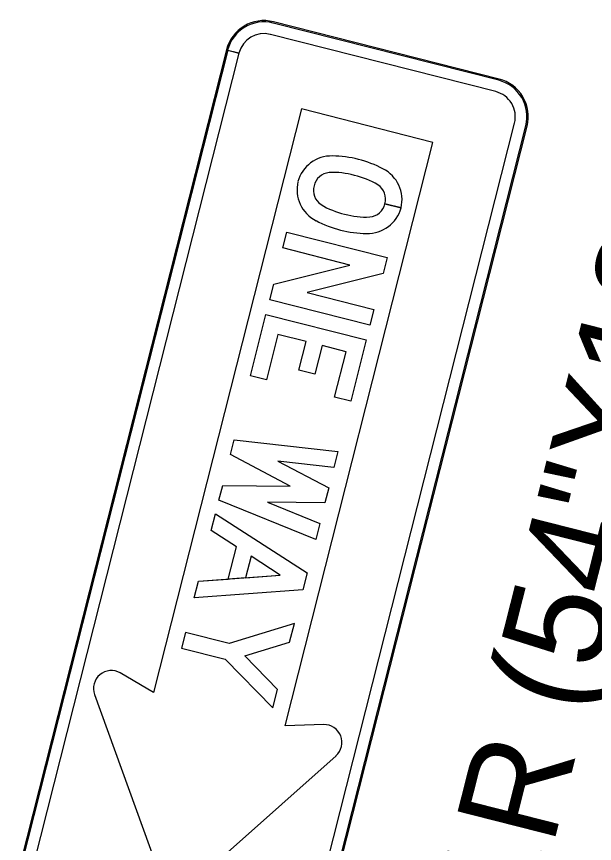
# Model space of a CAD drawing. Extents: x 670257 to 671518, y 737783 to 738188.
# Drawn here: x 670288.02 to 670289.449, y 738153.038 to 738155.083 of the extents above; entities that cross this region are included whole.
import ezdxf

# ---------------------------------------------------------------- set-up
doc = ezdxf.new("R2010")
doc.units = 0
doc.layers.add('Default', color=7, linetype='Continuous')

msp = doc.modelspace()

# ---------------------------------------------------------------- linework, layer by layer
at = {"layer": 'Default'}
for p, q in [((670288.6546, 738155.0667), (670288.6547, 738155.0666)), ((670289.2125, 738154.9252), (670288.6547, 738155.0666)), ((670288.6555, 738155.0697), (670288.6554, 738155.0698)), ((670288.6555, 738155.0697), (670288.6554, 738155.0698)), ((670288.6555, 738155.0697), (670288.6554, 738155.0698)), ((670289.2133, 738154.9283), (670288.6555, 738155.0697)), ((670289.2133, 738154.9283), (670288.6555, 738155.0697)), ((670289.2133, 738154.9283), (670288.6555, 738155.0697)), ((670288.6476, 738155.0387), (670288.6476, 738155.0387)), ((670289.2054, 738154.8972), (670288.6476, 738155.0387)), ((670288.5389, 738155.0003), (670288.0196, 738152.9531)), ((670288.5389, 738155.0003), (670288.0196, 738152.9531)), ((670288.5388, 738155), (670288.0196, 738152.9531)), ((670288.542, 738154.9995), (670288.0227, 738152.9523)), ((670288.5698, 738154.9921), (670288.0506, 738152.9452)), ((670288.5388, 738155.0003), (670288.5389, 738155.0003)), ((670288.5388, 738155.0003), (670288.5389, 738155.0003)), ((670288.5698, 738154.9921), (670288.5388, 738155)), ((670288.5389, 738155.0003), (670288.5699, 738154.9924)), ((670288.5389, 738155.0003), (670288.542, 738154.9995)), ((670288.542, 738154.9995), (670288.5389, 738155.0003)), ((670288.542, 738154.9995), (670288.5419, 738154.9995)), ((670288.5699, 738154.9924), (670288.5698, 738154.9924)), ((670289.2125, 738154.9252), (670289.2125, 738154.9252)), ((670289.2133, 738154.9283), (670289.2133, 738154.9283)), ((670289.2133, 738154.9283), (670289.2133, 738154.9283)), ((670289.2133, 738154.9283), (670289.2133, 738154.9283)), ((670289.2054, 738154.8972), (670289.2054, 738154.8972)), ((670288.7324, 738152.7723), (670289.2517, 738154.8195)), ((670289.2517, 738154.8195), (670289.2517, 738154.8195)), ((670288.7603, 738152.7652), (670289.2796, 738154.8124)), ((670288.7634, 738152.7645), (670289.2827, 738154.8116)), ((670288.7634, 738152.7645), (670289.2827, 738154.8116)), ((670288.7635, 738152.7644), (670289.2827, 738154.8116)), ((670289.2796, 738154.8124), (670289.2796, 738154.8124)), ((670289.2827, 738154.8116), (670289.2827, 738154.8116)), ((670289.2827, 738154.8116), (670289.2827, 738154.8116)), ((670289.2827, 738154.8116), (670289.2827, 738154.8116)), ((670288.9309, 738154.62), (670288.9708, 738154.6099)), ((670288.9708, 738154.6099), (670288.9309, 738154.62)), ((670288.9309, 738154.62), (670288.9309, 738154.62)), ((670288.9309, 738154.62), (670288.9708, 738154.6099)), ((670288.9708, 738154.6099), (670288.9309, 738154.62)), ((670288.9309, 738154.62), (670288.9309, 738154.62)), ((670288.81, 738153.2554), (670288.81, 738153.2554))]:
    msp.add_line(p, q, dxfattribs=at)
for points in [[(670288.7795, 738153.3322), (670288.684, 738153.3294), (670289.0498, 738154.7717), (670288.7244, 738154.8542), (670288.3586, 738153.4119), (670288.2761, 738153.4599)], [(670288.2126, 738153.4069), (670288.3994, 738152.8899), (670288.81, 738153.2554)]]:
    msp.add_lwpolyline(points, dxfattribs=at)
for points in [[(670288.6884, 738154.5498), (670288.9364, 738154.4869), (670288.9263, 738154.4473), (670288.7387, 738154.4004), (670288.9038, 738154.3585), (670288.8939, 738154.3195), (670288.646, 738154.3823), (670288.6559, 738154.4214), (670288.8444, 738154.4685), (670288.6785, 738154.5106)], [(670288.6884, 738154.5498), (670288.9364, 738154.4869), (670288.9263, 738154.4473), (670288.7387, 738154.4004), (670288.9038, 738154.3585), (670288.8939, 738154.3195), (670288.646, 738154.3823), (670288.6559, 738154.4214), (670288.8444, 738154.4685), (670288.6785, 738154.5106)], [(670288.6884, 738154.5498), (670288.9364, 738154.4869), (670288.9263, 738154.4473), (670288.7387, 738154.4004), (670288.9038, 738154.3585), (670288.8939, 738154.3195), (670288.646, 738154.3823), (670288.6559, 738154.4214), (670288.8444, 738154.4685), (670288.6785, 738154.5106)], [(670288.8066, 738154.1418), (670288.8351, 738154.2542), (670288.7756, 738154.2693), (670288.7576, 738154.1983), (670288.7179, 738154.2083), (670288.736, 738154.2794), (670288.6665, 738154.297), (670288.638, 738154.1846), (670288.5984, 738154.1946), (670288.6368, 738154.3462), (670288.8847, 738154.2833), (670288.8463, 738154.1317)], [(670288.8066, 738154.1418), (670288.8351, 738154.2542), (670288.7756, 738154.2693), (670288.7576, 738154.1983), (670288.7179, 738154.2083), (670288.736, 738154.2794), (670288.6665, 738154.297), (670288.638, 738154.1846), (670288.5984, 738154.1946), (670288.6368, 738154.3462), (670288.8847, 738154.2833), (670288.8463, 738154.1317)], [(670288.8066, 738154.1418), (670288.8351, 738154.2542), (670288.7756, 738154.2693), (670288.7576, 738154.1983), (670288.7179, 738154.2083), (670288.736, 738154.2794), (670288.6665, 738154.297), (670288.638, 738154.1846), (670288.5984, 738154.1946), (670288.6368, 738154.3462), (670288.8847, 738154.2833), (670288.8463, 738154.1317)], [(670288.666, 738153.9837), (670288.7919, 738153.9173), (670288.7826, 738153.8806), (670288.6402, 738153.8822), (670288.7697, 738153.8297), (670288.7597, 738153.7902), (670288.5205, 738153.8873), (670288.5297, 738153.9238), (670288.6965, 738153.922), (670288.549, 738153.9998), (670288.5583, 738154.0363), (670288.8148, 738154.0077), (670288.8048, 738153.9682)], [(670288.666, 738153.9837), (670288.7919, 738153.9173), (670288.7826, 738153.8806), (670288.6402, 738153.8822), (670288.7697, 738153.8297), (670288.7597, 738153.7902), (670288.5205, 738153.8873), (670288.5297, 738153.9238), (670288.6965, 738153.922), (670288.549, 738153.9998), (670288.5583, 738154.0363), (670288.8148, 738154.0077), (670288.8048, 738153.9682)], [(670288.666, 738153.9837), (670288.7919, 738153.9173), (670288.7826, 738153.8806), (670288.6402, 738153.8822), (670288.7697, 738153.8297), (670288.7597, 738153.7902), (670288.5205, 738153.8873), (670288.5297, 738153.9238), (670288.6965, 738153.922), (670288.549, 738153.9998), (670288.5583, 738154.0363), (670288.8148, 738154.0077), (670288.8048, 738153.9682)], [(670288.5636, 738153.7716), (670288.5013, 738153.8118), (670288.5118, 738153.853), (670288.7386, 738153.7071), (670288.728, 738153.6655), (670288.4591, 738153.6453), (670288.4696, 738153.6866), (670288.5435, 738153.6922)], [(670288.5118, 738153.853), (670288.7386, 738153.7071), (670288.728, 738153.6655), (670288.4591, 738153.6453), (670288.4696, 738153.6866), (670288.6721, 738153.7018), (670288.5999, 738153.7483), (670288.5865, 738153.6954), (670288.5435, 738153.6922), (670288.5636, 738153.7716), (670288.5013, 738153.8118)], [(670288.5118, 738153.853), (670288.7386, 738153.7071), (670288.728, 738153.6655), (670288.4591, 738153.6453), (670288.4696, 738153.6866), (670288.6721, 738153.7018), (670288.5999, 738153.7483), (670288.5865, 738153.6954), (670288.5435, 738153.6922), (670288.5636, 738153.7716), (670288.5013, 738153.8118)], [(670288.5999, 738153.7483), (670288.5865, 738153.6954), (670288.6721, 738153.7018)], [(670288.707, 738153.5824), (670288.546, 738153.5329), (670288.4375, 738153.5603), (670288.4276, 738153.5213), (670288.536, 738153.4938), (670288.654, 738153.3735), (670288.6656, 738153.4194), (670288.5844, 738153.5023), (670288.6953, 738153.5364)], [(670288.707, 738153.5824), (670288.546, 738153.5329), (670288.4375, 738153.5603), (670288.4276, 738153.5213), (670288.536, 738153.4938), (670288.654, 738153.3735), (670288.6656, 738153.4194), (670288.5844, 738153.5023), (670288.6953, 738153.5364)], [(670288.707, 738153.5824), (670288.546, 738153.5329), (670288.4375, 738153.5603), (670288.4276, 738153.5213), (670288.536, 738153.4938), (670288.654, 738153.3735), (670288.6656, 738153.4194), (670288.5844, 738153.5023), (670288.6953, 738153.5364)]]:
    msp.add_lwpolyline(points, close=True, dxfattribs=at)
for centre, major_axis, ratio, start_param, end_param in [((670288.6318, 738154.9767), (-0.0236, -0.0931), 0.999167, 3.141593, 4.712389), ((670288.6318, 738154.9767), (-0.0236, -0.0931), 0.999167, 3.141593, 4.712389), ((670288.6318, 738154.9767), (-0.0236, -0.0931), 0.999167, 3.141593, 4.712389), ((670288.6318, 738154.9767), (-0.0228, -0.09), 0.999167, 3.141593, 4.712389), ((670288.6318, 738154.9767), (-0.0157, -0.062), 0.999167, 3.141593, 4.712389), ((670289.1897, 738154.8352), (-0.0228, -0.09), 0.999167, 1.570796, 3.141593), ((670289.1897, 738154.8352), (-0.0236, -0.0931), 0.999167, 1.570796, 3.141593), ((670289.1897, 738154.8352), (-0.0236, -0.0931), 0.999167, 1.570796, 3.141593), ((670289.1897, 738154.8352), (-0.0236, -0.0931), 0.999167, 1.570796, 3.141593), ((670289.1897, 738154.8352), (-0.0157, -0.062), 0.999167, 1.570796, 3.141593), ((670288.7997, 738154.6527), (0.0839, -0.0213), 0.985821, 1.799323, 3.134585), ((670288.7997, 738154.6527), (0.0839, -0.0213), 0.985821, 1.799323, 3.134585), ((670288.7997, 738154.6527), (0.0839, -0.0213), 0.985821, 1.799323, 3.134585), ((670288.8007, 738154.4791), (0.2544, -0.0645), 0.985821, 1.565772, 1.814121), ((670288.8007, 738154.4791), (0.2544, -0.0645), 0.985821, 1.565772, 1.814121), ((670288.8007, 738154.4791), (0.2544, -0.0645), 0.985821, 1.565772, 1.814121), ((670288.8032, 738154.4784), (0.2544, -0.0645), 0.985821, 1.327472, 1.575821), ((670288.8032, 738154.4784), (0.2544, -0.0645), 0.985821, 1.327472, 1.575821), ((670288.8032, 738154.4784), (0.2544, -0.0645), 0.985821, 1.327472, 1.575821), ((670288.7976, 738154.6552), (0.0414, -0.0105), 0.985821, 1.920411, 3.172439), ((670288.7976, 738154.6552), (0.0414, -0.0105), 0.985821, 1.920411, 3.172439), ((670288.7976, 738154.6552), (0.0414, -0.0105), 0.985821, 1.920411, 3.172439), ((670288.8044, 738154.5074), (0.1866, -0.0473), 0.985821, 1.546668, 1.87455), ((670288.8044, 738154.5074), (0.1866, -0.0473), 0.985821, 1.546668, 1.87455), ((670288.8044, 738154.5074), (0.1866, -0.0473), 0.985821, 1.546668, 1.87455), ((670288.8868, 738154.6306), (0.0839, -0.0213), 0.985821, 0.007008, 1.34227), ((670288.8868, 738154.6306), (0.0839, -0.0213), 0.985821, 0.007008, 1.34227), ((670288.8868, 738154.6306), (0.0839, -0.0213), 0.985821, 0.007008, 1.34227), ((670288.8134, 738154.5051), (0.1866, -0.0473), 0.985821, 1.267043, 1.594924), ((670288.8134, 738154.5051), (0.1866, -0.0473), 0.985821, 1.267042, 1.594924), ((670288.8134, 738154.5051), (0.1866, -0.0473), 0.985821, 1.267042, 1.594924), ((670288.8, 738154.6538), (0.0839, -0.0213), 0.985821, 3.1486, 4.483863), ((670288.8, 738154.6538), (0.0839, -0.0213), 0.985821, 3.1486, 4.483863), ((670288.8, 738154.6538), (0.0839, -0.0213), 0.985821, 3.1486, 4.483863), ((670288.7969, 738154.6526), (0.0414, -0.0105), 0.985821, 3.110746, 4.362774), ((670288.7969, 738154.6526), (0.0414, -0.0105), 0.985821, 3.110746, 4.362775), ((670288.7969, 738154.6526), (0.0414, -0.0105), 0.985821, 3.110746, 4.362775), ((670288.8898, 738154.6317), (0.0414, -0.0105), 0.985821, 6.252339, 7.504367), ((670288.8898, 738154.6317), (0.0414, -0.0105), 0.985821, 6.252339, 7.504367), ((670288.8898, 738154.6317), (0.0414, -0.0105), 0.985821, 6.252339, 7.504367), ((670288.8734, 738154.7793), (0.1866, -0.0473), 0.985821, 4.408635, 4.736517), ((670288.8734, 738154.7793), (0.1866, -0.0473), 0.985821, 4.408635, 4.736517), ((670288.8734, 738154.7793), (0.1866, -0.0473), 0.985821, 4.408635, 4.736517), ((670288.8892, 738154.6292), (0.0414, -0.0105), 0.985821, 5.062003, 6.314032), ((670288.8892, 738154.6292), (0.0414, -0.0105), 0.985821, 5.062003, 6.313732), ((670288.8892, 738154.6292), (0.0414, -0.0105), 0.985821, 5.062003, 6.313732), ((670288.8871, 738154.6317), (0.0839, -0.0213), 0.985821, 4.940915, 6.276178), ((670288.8871, 738154.6317), (0.0839, -0.0213), 0.985821, 4.940915, 6.27603), ((670288.8871, 738154.6317), (0.0839, -0.0213), 0.985821, 4.940915, 6.27603), ((670288.8836, 738154.806), (0.2544, -0.0645), 0.985821, 4.469065, 4.717414), ((670288.8836, 738154.806), (0.2544, -0.0645), 0.985821, 4.469065, 4.717414), ((670288.8836, 738154.806), (0.2544, -0.0645), 0.985821, 4.469065, 4.717414), ((670288.8824, 738154.777), (0.1866, -0.0473), 0.985821, 4.688261, 5.016143), ((670288.8824, 738154.777), (0.1866, -0.0473), 0.985821, 4.688261, 5.016143), ((670288.8824, 738154.777), (0.1866, -0.0473), 0.985821, 4.688261, 5.016143), ((670288.8861, 738154.8053), (0.2544, -0.0645), 0.985821, 4.707364, 4.955713), ((670288.8861, 738154.8053), (0.2544, -0.0645), 0.985821, 4.707364, 4.955713), ((670288.8861, 738154.8053), (0.2544, -0.0645), 0.985821, 4.707364, 4.955713), ((670288.254, 738153.4219), (-0.0108, -0.0426), 0.999167, 2.863128, 5.307846), ((670288.7808, 738153.2883), (-0.0108, -0.0426), 0.999167, 0.975339, 3.420057)]:
    msp.add_ellipse(centre, major_axis=major_axis, ratio=ratio, start_param=start_param, end_param=end_param, dxfattribs=at)

# ---------------------------------------------------------------- texts
msp.add_text('R6-1R (54"X18")', height=0.25, rotation=75.7686, dxfattribs=at).set_placement((670289.1684, 738152.3274))

doc.saveas('drawing.dxf')
